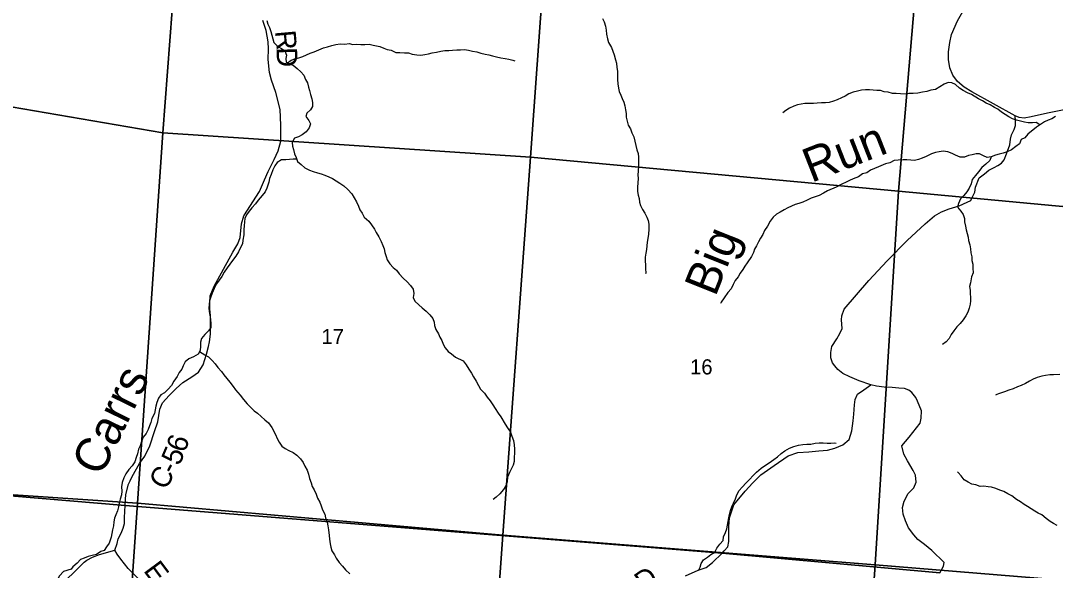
# Model space of a CAD drawing. Extents: x 1578669 to 1989827, y 208020 to 553079.
# Drawn here: x 1861319 to 1876425, y 394363 to 402392 of the extents above; entities that cross this region are included whole.
import ezdxf

# ---------------------------------------------------------------- set-up
doc = ezdxf.new("R2010")
doc.units = 0
for name, color, linetype in [('GM_X_County_Road', 7, 'Continuous'), ('GM_X_County_Road_Text', 7, 'Continuous'), ('GM_X_Minor_River', 7, 'Continuous'), ('GM_X_Minor_River_Text', 7, 'Continuous'), ('GM_X_Section', 7, 'Continuous'), ('GM_X_Section_Text', 7, 'Continuous'), ('GM_X_State_Route', 7, 'Continuous'), ('GM_X_Township', 7, 'Continuous'), ('GM_X_Township_Road', 7, 'Continuous'), ('GM_X_Township_Road_Text', 7, 'Continuous')]:
    doc.layers.add(name, color=color, linetype=linetype)

msp = doc.modelspace()

# ---------------------------------------------------------------- linework, layer by layer
at = {"layer": 'GM_X_County_Road'}
for points in [[(1862842, 395317), (1862856, 395470), (1862895, 395620), (1862919, 395672), (1862947, 395734), (1863056, 395922), (1863130, 396032), (1863203, 396182), (1863272, 396392), (1863320, 396530), (1863351, 396719), (1863391, 396811), (1863488, 396915), (1863588, 397020), (1863686, 397106), (1863819, 397190), (1863915, 397258), (1863984, 397366), (1864032, 397520), (1864063, 397634), (1864077, 397702), (1864089, 397810), (1864088, 397963), (1864088, 398087), (1864082, 398183), (1864082, 398269), (1864083, 398374), (1864143, 398514), (1864417, 399012), (1864488, 399130), (1864522, 399222), (1864543, 399424), (1864577, 399540), (1864806, 399898), (1864881, 400068), (1864933, 400190), (1865020, 400362), (1865079, 400492), (1865117, 400630), (1865118, 400865), (1865108, 401096), (1865043, 401342), (1864983, 401525), (1864952, 401633), (1864934, 401824), (1864937, 401980), (1864933, 402082), (1864905, 402247), (1864852, 402393)], [(1861953, 394194), (1862139, 394377), (1862244, 394480), (1862287, 394511), (1862367, 394554), (1862470, 394594), (1862692, 394657), (1862728, 394755), (1862740, 394823), (1862787, 394905), (1862815, 394977), (1862833, 395047), (1862835, 395133), (1862842, 395308), (1862842, 395317)]]:
    msp.add_lwpolyline(points, dxfattribs=at)
at = {"layer": 'GM_X_Minor_River'}
for points in [[(1869813, 402425), (1869837, 402375), (1869859, 402313), (1869865, 402255), (1869874, 402196), (1869886, 402128), (1869902, 402074), (1869944, 402002), (1869966, 401944), (1869982, 401892), (1870004, 401822), (1870018, 401770), (1870025, 401706), (1870031, 401656), (1870031, 401596), (1870033, 401534), (1870035, 401468), (1870049, 401407), (1870057, 401357), (1870083, 401303), (1870102, 401253), (1870126, 401199), (1870142, 401149), (1870150, 401091), (1870158, 401037), (1870158, 400981), (1870172, 400923), (1870190, 400865), (1870220, 400811), (1870243, 400755), (1870269, 400695), (1870285, 400631), (1870299, 400566), (1870315, 400506), (1870333, 400452), (1870337, 400400), (1870337, 400332), (1870340, 400274), (1870332, 400192), (1870330, 400142), (1870334, 400086), (1870328, 400024), (1870326, 399959), (1870326, 399897), (1870336, 399845), (1870347, 399795), (1870355, 399741), (1870369, 399691)], [(1864915, 402395), (1864927, 402343), (1864950, 402293), (1864970, 402233), (1864984, 402179), (1865000, 402127), (1865016, 402073), (1865074, 402014), (1865126, 401983), (1865176, 401951), (1865198, 401890), (1865188, 401840), (1865197, 401786), (1865249, 401756), (1865299, 401740), (1865355, 401694), (1865411, 401646), (1865455, 401596), (1865479, 401534), (1865505, 401484), (1865523, 401420), (1865537, 401370), (1865551, 401314), (1865571, 401250), (1865580, 401198), (1865580, 401140), (1865550, 401090), (1865498, 401042), (1865482, 400991), (1865526, 400935), (1865550, 400885), (1865532, 400825), (1865487, 400769), (1865427, 400723), (1865373, 400697), (1865315, 400673), (1865283, 400610), (1865289, 400560), (1865303, 400510), (1865315, 400448), (1865343, 400394), (1865362, 400336), (1865414, 400290), (1865470, 400242), (1865534, 400208), (1865588, 400190), (1865652, 400170), (1865708, 400154), (1865762, 400136), (1865820, 400110), (1865870, 400085), (1865980, 400019), (1866038, 399979), (1866094, 399927), (1866152, 399863), (1866186, 399805), (1866224, 399745), (1866249, 399684), (1866269, 399630), (1866303, 399580), (1866333, 399522)], [(1865214, 401776), (1865266, 401816), (1865322, 401833), (1865382, 401847), (1865438, 401867), (1865490, 401893), (1865544, 401917), (1865606, 401937), (1865674, 401967), (1865742, 401996), (1865798, 402010), (1865864, 402030), (1865922, 402044), (1865984, 402054), (1866052, 402050), (1866116, 402058), (1866166, 402042), (1866225, 402048), (1866283, 402046), (1866343, 402045), (1866405, 402047), (1866465, 402035), (1866565, 402013), (1866619, 401989), (1866671, 401971), (1866727, 401959), (1866794, 401925), (1866855, 401925), (1866923, 401921), (1866983, 401921), (1867033, 401901), (1867105, 401892), (1867163, 401888), (1867221, 401896), (1867275, 401908), (1867327, 401920), (1867389, 401934), (1867453, 401948), (1867513, 401956), (1867569, 401958), (1867625, 401962), (1867685, 401965), (1867739, 401965), (1867797, 401969), (1867859, 401959), (1867917, 401947), (1867979, 401935), (1868037, 401915), (1868101, 401903), (1868155, 401891), (1868207, 401877), (1868265, 401863), (1868327, 401851), (1868393, 401840), (1868445, 401828), (1868505, 401814), (1868535, 401804)], [(1876201, 400871), (1876146, 400903), (1876090, 400899), (1876030, 400899), (1875974, 400908), (1875914, 400922), (1875860, 400938), (1875802, 400958), (1875746, 400986), (1875692, 401020), (1875640, 401056), (1875585, 401100), (1875535, 401122), (1875473, 401160), (1875417, 401186), (1875363, 401222), (1875305, 401252), (1875201, 401312), (1875145, 401336), (1875081, 401370), (1875025, 401406), (1874967, 401460), (1874915, 401484), (1874859, 401488), (1874801, 401463), (1874739, 401423), (1874673, 401387), (1874609, 401375), (1874549, 401359), (1874485, 401345), (1874417, 401332), (1874350, 401326), (1874286, 401326), (1874232, 401320), (1874164, 401324), (1874102, 401328), (1874046, 401330), (1873986, 401346), (1873928, 401352), (1873872, 401370), (1873818, 401374), (1873766, 401377), (1873712, 401383), (1873654, 401379), (1873596, 401375), (1873536, 401363), (1873472, 401345), (1873412, 401323), (1873356, 401291), (1873302, 401265), (1873240, 401236), (1873184, 401214), (1873124, 401198), (1873068, 401192), (1873010, 401190), (1872948, 401186), (1872892, 401184), (1872832, 401184), (1872767, 401182), (1872715, 401173), (1872661, 401163), (1872609, 401143), (1872545, 401115), (1872489, 401079), (1872447, 401045)], [(1876429, 400991), (1876373, 400959), (1876320, 400937), (1876268, 400915), (1876206, 400875), (1876150, 400837), (1876022, 400732), (1875982, 400682), (1875926, 400656), (1875900, 400594), (1875849, 400556), (1875783, 400505), (1875723, 400475), (1875661, 400457), (1875607, 400443), (1875553, 400425), (1875489, 400401), (1875429, 400395), (1875375, 400417), (1875319, 400445), (1875267, 400448), (1875213, 400432), (1875159, 400424), (1875097, 400400), (1875035, 400398), (1874969, 400428), (1874919, 400452), (1874855, 400474), (1874787, 400484), (1874731, 400476), (1874673, 400465), (1874617, 400447), (1874539, 400409), (1874482, 400381), (1874426, 400365), (1874370, 400351), (1874314, 400355), (1874256, 400359), (1874202, 400361), (1874132, 400354), (1874074, 400348), (1874008, 400316), (1873944, 400302), (1873844, 400258), (1873724, 400209), (1873672, 400171), (1873612, 400153), (1873551, 400109), (1873475, 400083), (1873421, 400059), (1873369, 400035), (1873307, 400004), (1873223, 399960), (1873099, 399904), (1873041, 399870), (1872975, 399838), (1872861, 399799), (1872804, 399771), (1872736, 399739), (1872682, 399723), (1872626, 399707), (1872572, 399683), (1872520, 399659), (1872466, 399628), (1872408, 399594), (1872356, 399566), (1872304, 399520), (1872260, 399464), (1872223, 399388), (1872181, 399327), (1872153, 399269), (1872121, 399217), (1872091, 399159), (1872063, 399103), (1872035, 399053), (1872020, 399003), (1871988, 398947), (1871928, 398856), (1871892, 398806), (1871864, 398756), (1871824, 398704), (1871796, 398652), (1871751, 398594), (1871719, 398537), (1871691, 398473), (1871643, 398419)], [(1865351, 400369), (1865298, 400370), (1865246, 400366), (1865190, 400358), (1865128, 400360), (1865064, 400320), (1865030, 400269), (1865000, 400211), (1864976, 400143), (1864954, 400085), (1864944, 400035), (1864915, 399947), (1864889, 399891), (1864845, 399836), (1864787, 399768), (1864747, 399718), (1864693, 399660), (1864655, 399610), (1864618, 399556), (1864590, 399501), (1864586, 399451), (1864584, 399397), (1864576, 399341), (1864576, 399263), (1864564, 399183), (1864557, 399131), (1864525, 399069), (1864501, 399017), (1864461, 398952), (1864413, 398886), (1864373, 398836), (1864335, 398780), (1864292, 398716), (1864256, 398654), (1864218, 398601), (1864176, 398547), (1864142, 398479), (1864114, 398409), (1864094, 398357), (1864075, 398297), (1864069, 398247), (1864065, 398196), (1864069, 398142), (1864079, 398088), (1864089, 398030), (1864097, 397964), (1864095, 397912), (1864061, 397860), (1864006, 397808), (1863958, 397750), (1863946, 397695), (1863944, 397637), (1863938, 397575), (1863908, 397519), (1863844, 397479), (1863774, 397453), (1863721, 397409), (1863691, 397352), (1863673, 397302), (1863635, 397250), (1863605, 397194), (1863557, 397126), (1863519, 397064), (1863470, 397008), (1863418, 396957), (1863364, 396925), (1863330, 396875), (1863308, 396813), (1863292, 396759), (1863280, 396707), (1863272, 396653), (1863235, 396578), (1863217, 396524), (1863201, 396472), (1863179, 396420), (1863149, 396362), (1863107, 396308), (1863085, 396246), (1863062, 396182), (1863040, 396131), (1863026, 396065), (1863006, 396013), (1862986, 395949), (1862948, 395891), (1862900, 395837), (1862853, 395772), (1862827, 395712), (1862801, 395646), (1862793, 395582), (1862797, 395520), (1862789, 395466), (1862773, 395402), (1862757, 395342), (1862748, 395292), (1862732, 395233), (1862708, 395173), (1862690, 395123), (1862678, 395069), (1862674, 395011), (1862658, 394953), (1862652, 394899)], [(1875489, 400401), (1875469, 400349), (1875409, 400294), (1875353, 400246), (1875304, 400186), (1875258, 400128), (1875210, 400074), (1875196, 400008), (1875168, 399943), (1875134, 399893), (1875090, 399839), (1875039, 399787), (1875009, 399723), (1874995, 399669), (1875045, 399611), (1875081, 399561), (1875099, 399501), (1875101, 399451), (1875113, 399390), (1875122, 399334), (1875136, 399282), (1875152, 399230), (1875158, 399180), (1875176, 399116), (1875186, 399060), (1875192, 399000), (1875204, 398940), (1875206, 398890), (1875219, 398836), (1875219, 398776), (1875223, 398706), (1875201, 398651), (1875185, 398563), (1875173, 398509), (1875183, 398455), (1875184, 398299), (1875182, 398249), (1875168, 398193), (1875146, 398132), (1875120, 398082), (1875080, 398020), (1875036, 397966), (1874985, 397920), (1874945, 397862), (1874905, 397808), (1874875, 397751), (1874829, 397701), (1874777, 397663), (1874779, 397661)], [(1870369, 399691), (1870397, 399631), (1870431, 399581), (1870461, 399523), (1870479, 399473), (1870489, 399419), (1870489, 399345), (1870484, 399273), (1870476, 399212), (1870464, 399154), (1870460, 399102), (1870454, 399050), (1870448, 398996), (1870436, 398936), (1870438, 398884), (1870441, 398820), (1870439, 398766), (1870447, 398706), (1870439, 398696)], [(1866333, 399522), (1866401, 399462), (1866443, 399408), (1866485, 399346), (1866511, 399296), (1866547, 399234), (1866582, 399166), (1866608, 399108), (1866624, 399058), (1866636, 399004), (1866654, 398948), (1866672, 398898), (1866710, 398842), (1866756, 398788), (1866806, 398746), (1866844, 398692), (1866901, 398632), (1866961, 398576), (1867009, 398524), (1867047, 398472), (1867057, 398406), (1867049, 398347), (1867075, 398295), (1867131, 398243), (1867183, 398199), (1867239, 398147), (1867292, 398097), (1867334, 398043), (1867354, 397989), (1867362, 397937), (1867378, 397881), (1867420, 397819), (1867440, 397769), (1867470, 397719), (1867488, 397665), (1867518, 397615), (1867559, 397561), (1867609, 397523), (1867669, 397475), (1867777, 397421), (1867823, 397365), (1867863, 397303), (1867899, 397243), (1867931, 397191), (1867967, 397127), (1868005, 397063), (1868034, 397011), (1868092, 396949), (1868130, 396893), (1868174, 396837), (1868212, 396781), (1868246, 396725), (1868290, 396659), (1868328, 396607), (1868393, 396499), (1868427, 396443), (1868469, 396381), (1868491, 396322), (1868515, 396260), (1868523, 396196), (1868527, 396134), (1868527, 396076), (1868524, 396016), (1868522, 395952), (1868510, 395900), (1868480, 395842), (1868454, 395790), (1868428, 395723), (1868422, 395655), (1868402, 395595), (1868369, 395545), (1868317, 395481), (1868263, 395431), (1868219, 395397)], [(1871643, 398419), (1871589, 398343), (1871547, 398281), (1871537, 398259)], [(1863930, 397560), (1864006, 397511), (1864062, 397479), (1864116, 397427), (1864156, 397377), (1864199, 397327), (1864249, 397269), (1864287, 397219), (1864329, 397167), (1864373, 397109), (1864421, 397049), (1864457, 396997), (1864521, 396919), (1864573, 396859), (1864626, 396797), (1864680, 396741), (1864726, 396691), (1864776, 396657), (1864828, 396609), (1864884, 396563), (1864936, 396515), (1864988, 396449), (1865040, 396349), (1865064, 396287), (1865093, 396237), (1865131, 396175), (1865181, 396143), (1865235, 396113), (1865297, 396083), (1865353, 396043), (1865403, 395993), (1865443, 395937), (1865467, 395885), (1865503, 395827), (1865519, 395765), (1865537, 395703), (1865558, 395639), (1865576, 395589), (1865606, 395537), (1865632, 395476), (1865652, 395416), (1865688, 395356), (1865708, 395304), (1865724, 395246), (1865761, 395184), (1865771, 395130), (1865795, 395068), (1865803, 395014), (1865813, 394954), (1865825, 394872), (1865829, 394816), (1865839, 394752), (1865846, 394700), (1865860, 394648), (1865900, 394589), (1865926, 394539), (1865968, 394475), (1866016, 394423), (1866062, 394371), (1866126, 394313)], [(1876489, 397221), (1876398, 397219), (1876344, 397217), (1876282, 397209), (1876226, 397201), (1876162, 397181), (1876102, 397157), (1876046, 397128), (1875990, 397094), (1875926, 397064), (1875872, 397042), (1875808, 397012), (1875746, 396996), (1875682, 396968), (1875608, 396945), (1875555, 396927), (1875555, 396923)], [(1871214, 394358), (1871240, 394410), (1871254, 394462), (1871288, 394516), (1871345, 394554), (1871397, 394595), (1871455, 394629), (1871481, 394685), (1871527, 394743), (1871575, 394799), (1871581, 394851), (1871607, 394915), (1871628, 394969), (1871638, 395024), (1871646, 395078), (1871660, 395130), (1871670, 395180), (1871682, 395236), (1871704, 395290), (1871724, 395346), (1871757, 395406), (1871775, 395467), (1871811, 395527), (1871855, 395577), (1871913, 395639), (1871963, 395693), (1872007, 395745), (1872062, 395798), (1872128, 395854), (1872180, 395890), (1872246, 395934), (1872314, 395980), (1872370, 396018), (1872422, 396067), (1872478, 396109), (1872544, 396145), (1872607, 396173), (1872677, 396191), (1872739, 396199), (1872799, 396207), (1872853, 396205), (1872919, 396218), (1872975, 396226), (1873037, 396224), (1873093, 396222), (1873145, 396222), (1873203, 396226), (1873223, 396222)], [(1876454, 395016), (1876400, 395046), (1876348, 395078), (1876290, 395120), (1876226, 395172), (1876174, 395198), (1876124, 395228), (1876070, 395261), (1876020, 395295), (1875970, 395325), (1875918, 395361), (1875860, 395395), (1875790, 395449), (1875730, 395479), (1875672, 395515), (1875615, 395535), (1875555, 395559), (1875495, 395577), (1875443, 395583), (1875383, 395593), (1875329, 395589), (1875265, 395613), (1875205, 395623), (1875151, 395649), (1875095, 395686), (1875051, 395742), (1875007, 395792), (1874999, 395800)], [(1862652, 394899), (1862641, 394845), (1862609, 394758), (1862571, 394708), (1862539, 394654), (1862487, 394636), (1862425, 394594), (1862365, 394580), (1862305, 394564), (1862245, 394540), (1862191, 394519), (1862142, 394469), (1862078, 394415), (1862054, 394381)], [(1862054, 394381), (1861944, 394347), (1861887, 394282), (1861858, 394231), (1861817, 394165), (1861769, 394088), (1861717, 394039), (1861655, 393978), (1861620, 393891), (1861605, 393821), (1861602, 393771), (1861582, 393703)]]:
    msp.add_lwpolyline(points, dxfattribs=at)
at = {"layer": 'GM_X_Section'}
for points in [[(1859746, 406607), (1859759, 406743), (1863801, 406133), (1863394, 400755), (1859303, 401455)], [(1863801, 406133), (1869150, 405817), (1868761, 400400), (1863394, 400755)], [(1869150, 405817), (1874599, 405341), (1874136, 399900), (1868761, 400400)], [(1880275, 404843), (1879658, 399387), (1874136, 399900), (1874599, 405341)], [(1859285, 401262), (1859303, 401455), (1863394, 400755), (1863024, 395342), (1858812, 395626)], [(1863394, 400755), (1868761, 400400), (1868359, 394876), (1863024, 395342)], [(1868761, 400400), (1874136, 399900), (1873793, 394441), (1868359, 394876)], [(1874136, 399900), (1879658, 399387), (1879198, 394002), (1873793, 394441)], [(1858812, 395626), (1863024, 395342), (1862633, 389683), (1858342, 389978), (1858425, 390961)], [(1863024, 395342), (1868359, 394876), (1867957, 389311), (1862633, 389683)], [(1868359, 394876), (1873793, 394441), (1873398, 388912), (1867957, 389311)], [(1873793, 394441), (1879198, 394002), (1878761, 388536), (1873398, 388912)]]:
    msp.add_lwpolyline(points, close=True, dxfattribs=at)
at = {"layer": 'GM_X_State_Route'}
msp.add_lwpolyline([(1876629, 401106), (1876313, 401040), (1876072, 400985), (1875971, 400968), (1875895, 400975), (1875837, 401004), (1875205, 401350), (1875096, 401419), (1874999, 401501), (1874930, 401594), (1874883, 401701), (1874865, 401824), (1874866, 401936), (1874884, 402074), (1874910, 402188), (1874997, 402389), (1875093, 402558), (1875142, 402660), (1875162, 402766), (1875153, 402894)], dxfattribs=at)
at = {"layer": 'GM_X_Township'}
for points in [[(1848049, 390667), (1848332, 396849), (1849549, 396729), (1858278, 395694), (1862842, 395308), (1871561, 394613), (1874741, 394326)], [(1874741, 394326), (1871561, 394613), (1862842, 395308), (1858278, 395694)]]:
    msp.add_lwpolyline(points, dxfattribs=at)
at = {"layer": 'GM_X_Township_Road'}
for points in [[(1874741, 394327), (1874794, 394425), (1874800, 394475), (1874623, 394652), (1874515, 394740), (1874419, 394815), (1874361, 394883), (1874279, 394982), (1874235, 395086), (1874205, 395184), (1874196, 395278), (1874220, 395373), (1874278, 395485), (1874357, 395566), (1874395, 395648), (1874381, 395755), (1874351, 395823), (1874268, 395964), (1874214, 396060), (1874184, 396180), (1874291, 396308), (1874450, 396510), (1874468, 396584), (1874470, 396694), (1874414, 396833), (1874389, 396887), (1874329, 396959), (1874287, 396994), (1874221, 397018), (1874141, 397024), (1874044, 397031), (1873928, 397039), (1873814, 397051), (1873730, 397072), (1873562, 397132), (1873424, 397187), (1873322, 397240), (1873250, 397298), (1873204, 397348), (1873172, 397394), (1873148, 397467), (1873146, 397545), (1873163, 397631), (1873237, 397745), (1873279, 397823), (1873314, 397893), (1873302, 398023), (1873310, 398079), (1873340, 398177), (1873702, 398595), (1873972, 398885), (1874263, 399182), (1874526, 399426), (1874661, 399539), (1874765, 399601), (1874877, 399641), (1875020, 399687), (1875140, 399742), (1875192, 399766), (1875212, 399808), (1875249, 399888), (1875259, 399960), (1875315, 400094), (1875392, 400152), (1875454, 400208), (1875532, 400248), (1875586, 400274), (1875641, 400310), (1875679, 400360), (1875711, 400446), (1875760, 400578), (1875770, 400660), (1875784, 400726), (1875824, 400800), (1875842, 400858), (1875843, 400930), (1875837, 401004)], [(1871590, 394646), (1871644, 394706), (1871660, 394783), (1871660, 395001), (1871667, 395127), (1871731, 395321), (1871896, 395517), (1872007, 395639), (1872127, 395759), (1872318, 395894), (1872523, 396034), (1872667, 396085), (1872826, 396093), (1872972, 396110), (1873100, 396120), (1873208, 396146), (1873323, 396197), (1873413, 396273), (1873454, 396399), (1873474, 396544), (1873482, 396644), (1873493, 396782), (1873501, 396856), (1873539, 396936), (1873628, 396998), (1873730, 397072)], [(1863067, 394209), (1862887, 394388), (1862781, 394524), (1862730, 394597), (1862692, 394657)], [(1871027, 394280), (1871208, 394367), (1871326, 394403), (1871420, 394479), (1871561, 394613), (1871590, 394646)]]:
    msp.add_lwpolyline(points, dxfattribs=at)

# ---------------------------------------------------------------- texts
at = {"layer": 'GM_X_County_Road_Text'}
for s, rotation, p in [('R', 275.2531, (1865032, 402239)), ('D', 271.6395, (1865054, 401999)), ('6', 70.3666, (1863716, 396068)), ('5', 66.6414, (1863635, 395879)), ('C', 59.2598, (1863430, 395521)), ('-', 61.3605, (1863562, 395744))]:
    msp.add_text(s, height=300, rotation=rotation, dxfattribs=at).set_placement(p)
at = {"layer": 'GM_X_Minor_River_Text'}
for s, rotation, p in [('Run', 21.3698, (1872861, 400020)), ('Big', 68.2341, (1871461, 398347)), ('Carrs', 63.8877, (1862492, 395717))]:
    msp.add_text(s, height=500, rotation=rotation, dxfattribs=at).set_placement(p)
at = {"layer": 'GM_X_Section_Text'}
for s, p in [('17', (1865711, 397667)), ('16', (1871092, 397224))]:
    msp.add_text(s, height=221, rotation=0, dxfattribs=at).set_placement(p)
at = {"layer": 'GM_X_Township_Road_Text'}
for s, rotation, p in [('E', 306.7748, (1863103, 394357)), ('D', 35.1239, (1870417, 394031))]:
    msp.add_text(s, height=300, rotation=rotation, dxfattribs=at).set_placement(p)

doc.saveas('drawing.dxf')
